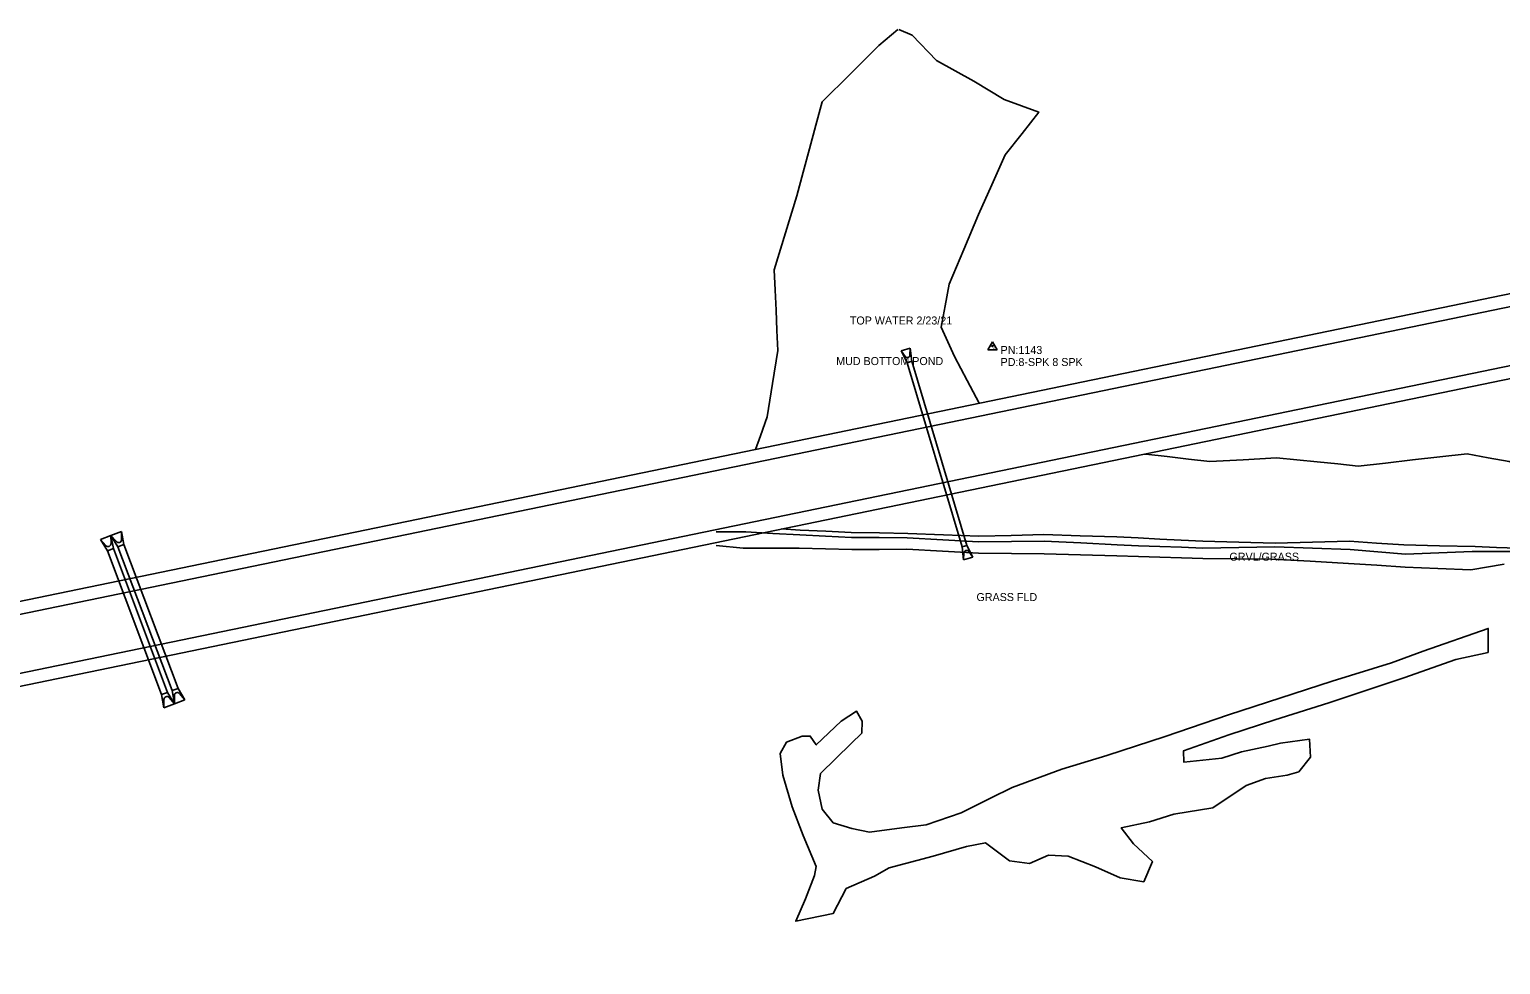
# Model space of a CAD drawing. Extents: x 978516 to 993312, y 1836504 to 1846212.
# Drawn here: x 988899 to 989819, y 1838456 to 1839040 of the extents above; entities that cross this region are included whole.
import ezdxf

# ---------------------------------------------------------------- set-up
doc = ezdxf.new("R2010")
doc.units = 0
for name, color, linetype in [('R_Drainage', 7, 'Continuous'), ('R_Proposed Road', 7, 'Continuous'), ('S_LEVEE', 7, 'Continuous'), ('S_OBSCURES', 7, 'Continuous'), ('S_SECONDARY_CTL', 7, 'Continuous'), ('S_SECONDARY_CTL_ANNOT', 7, 'Continuous'), ('S_STREAM', 7, 'Continuous'), ('S_SURVEY_TEXT_ANNOT', 7, 'Continuous')]:
    doc.layers.add(name, color=color, linetype=linetype)

msp = doc.modelspace()

# ---------------------------------------------------------------- linework, layer by layer
at = {"layer": 'R_Drainage'}
for p, q in [((989443.97, 1838839.03), (989449.72, 1838840.75)), ((989447.75, 1838831.65), (989443.97, 1838839.03)), ((989446.53, 1838835.48), (989443.97, 1838839.03)), ((989449.54, 1838836.39), (989449.72, 1838840.75)), ((989449.72, 1838840.75), (989450.62, 1838832.51)), ((989450.62, 1838832.51), (989447.75, 1838831.65)), ((989447.75, 1838831.65), (989450.62, 1838832.51)), ((989447.75, 1838831.65), (989482.16, 1838716.69)), ((989450.62, 1838832.51), (989485.03, 1838717.55)), ((988943.81, 1838721.26), (988950.36, 1838723.73)), ((988948.1, 1838714.15), (988943.81, 1838721.26)), ((988947.17, 1838717.39), (988943.81, 1838721.26)), ((988950.36, 1838723.73), (988956.91, 1838726.2)), ((988951.84, 1838715.56), (988950.36, 1838723.73)), ((988950.39, 1838718.6), (988950.36, 1838723.73)), ((988954.65, 1838716.62), (988950.36, 1838723.73)), ((988953.72, 1838719.86), (988950.36, 1838723.73)), ((988958.39, 1838718.03), (988956.91, 1838726.2)), ((988956.94, 1838721.08), (988956.91, 1838726.2)), ((988948.1, 1838714.15), (988951.84, 1838715.56)), ((988948.1, 1838714.15), (988981.98, 1838624.32)), ((988951.84, 1838715.56), (988985.72, 1838625.74)), ((988954.65, 1838716.62), (988958.39, 1838718.03)), ((988954.65, 1838716.62), (988988.53, 1838626.79)), ((988958.39, 1838718.03), (988992.27, 1838628.21)), ((989485.03, 1838717.55), (989482.16, 1838716.69)), ((989482.16, 1838716.69), (989485.03, 1838717.55)), ((989482.16, 1838716.69), (989483.06, 1838708.45)), ((989483.24, 1838712.82), (989483.06, 1838708.45)), ((989483.06, 1838708.45), (989488.81, 1838710.18)), ((989488.81, 1838710.18), (989485.03, 1838717.55)), ((989486.26, 1838713.72), (989488.81, 1838710.18)), ((988988.53, 1838626.79), (988992.27, 1838628.21)), ((988988.53, 1838626.79), (988990.01, 1838618.62)), ((988992.27, 1838628.21), (988996.56, 1838621.09)), ((988981.98, 1838624.32), (988985.72, 1838625.74)), ((988981.98, 1838624.32), (988983.46, 1838616.15)), ((988983.42, 1838621.28), (988983.46, 1838616.15)), ((988983.46, 1838616.15), (988990.01, 1838618.62)), ((988985.72, 1838625.74), (988990.01, 1838618.62)), ((988986.64, 1838622.49), (988990.01, 1838618.62)), ((988989.97, 1838623.75), (988990.01, 1838618.62)), ((988990.01, 1838618.62), (988996.56, 1838621.09)), ((988993.19, 1838624.96), (988996.56, 1838621.09))]:
    msp.add_line(p, q, dxfattribs=at)
for centre, radius, start, end in [((989447.88, 1838836.45), 1.67, 215.707, 357.62176), ((988948.56, 1838718.6), 1.83, 220.98304, 0.34588), ((988955.11, 1838721.07), 1.83, 220.98304, 0.34588), ((989484.91, 1838712.75), 1.67, 35.707, 177.62176), ((988985.26, 1838621.29), 1.83, 40.98287, 180.34572), ((988991.81, 1838623.76), 1.83, 40.98287, 180.34572)]:
    msp.add_arc(centre, radius, start, end, dxfattribs=at)
at = {"layer": 'R_Proposed Road'}
for p, q in [((984567.22, 1837789.49), (990028.56, 1838916.94)), ((984568.84, 1837781.66), (990030.18, 1838909.11)), ((984576.11, 1837746.4), (990037.46, 1838873.85)), ((984577.73, 1837738.57), (990039.08, 1838866.02))]:
    msp.add_line(p, q, dxfattribs=at)
at = {"layer": 'S_LEVEE'}
for points in [[(989835.31, 1838713.74), (989818.05, 1838713.72), (989800.79, 1838713.71), (989779.96, 1838712.85), (989759.14, 1838711.99), (989741.86, 1838713.46), (989724.58, 1838714.94), (989701.04, 1838715.74), (989677.5, 1838716.54), (989655.02, 1838716.17), (989632.54, 1838715.8), (989619.14, 1838716.31), (989605.74, 1838716.82), (989592.34, 1838717.33), (989578.94, 1838717.84), (989556.21, 1838719.04), (989533.48, 1838720.24), (989512.91, 1838720.04), (989492.34, 1838719.84), (989470.03, 1838721.09), (989447.71, 1838722.34), (989430.32, 1838722.36), (989412.93, 1838722.39), (989396.8, 1838723.21), (989380.67, 1838724.02), (989363.83, 1838725.02), (989346.99, 1838726.02), (989328.56, 1838726.05)], [(989820.81, 1838705.83), (989799.89, 1838702.22), (989779.39, 1838703.09), (989758.89, 1838703.96), (989741.25, 1838705.12), (989723.61, 1838706.28), (989699.51, 1838707.6), (989675.41, 1838708.91), (989653.99, 1838709.14), (989632.58, 1838709.36), (989619.14, 1838709.76), (989605.69, 1838710.17), (989592.24, 1838710.57), (989578.79, 1838710.98), (989556.13, 1838711.64), (989533.46, 1838712.3), (989512.92, 1838712.51), (989492.38, 1838712.72), (989469.95, 1838713.95), (989447.52, 1838715.18), (989430.39, 1838715.04), (989413.26, 1838714.91), (989396.74, 1838715.37), (989380.23, 1838715.83), (989362.73, 1838715.82), (989345.24, 1838715.82), (989328.47, 1838717.53)]]:
    msp.add_lwpolyline(points, dxfattribs=at)
at = {"layer": 'S_OBSCURES'}
msp.add_lwpolyline([(989409.67, 1838503.23), (989427.45, 1838510.89), (989436.46, 1838516.22), (989463.96, 1838523.49), (989484.83, 1838529.38), (989496.79, 1838531.68), (989511.69, 1838520.46), (989524.29, 1838518.8), (989536.15, 1838523.95), (989548.29, 1838523.4), (989565.49, 1838516.78), (989580.85, 1838509.88), (989595.56, 1838507.39), (989601.05, 1838520.09), (989589.15, 1838531.03), (989581.58, 1838541.17), (989599.15, 1838544.76), (989614.41, 1838549.55), (989638.69, 1838553.59), (989659.65, 1838567.49), (989671.7, 1838571.91), (989685.22, 1838574.02), (989692.48, 1838576.05), (989699.84, 1838585.34), (989699.1, 1838596.56), (989680.95, 1838593.94), (989673.27, 1838592.16), (989656.77, 1838588.63), (989644.32, 1838584.59), (989620.56, 1838582.22), (989620.35, 1838589.16), (989648.85, 1838599.28), (989677.45, 1838608.57), (989711.15, 1838619.15), (989735.59, 1838627.24), (989758.03, 1838634.86), (989790.56, 1838646.32), (989810.68, 1838650.68), (989810.83, 1838665.69), (989770.27, 1838651.52), (989750.31, 1838644.07), (989713.34, 1838632.67), (989648.6, 1838611.7), (989609.05, 1838598.08), (989572.45, 1838586.22), (989544.4, 1838577.85), (989513.39, 1838566.3), (989499.78, 1838559.68), (989481.57, 1838550.39), (989459.68, 1838543.03), (989444.5, 1838541.19), (989424.27, 1838538.43), (989413.14, 1838540.64), (989401.65, 1838544.14), (989394.75, 1838552.78), (989392.27, 1838564.65), (989393.74, 1838575.13), (989412.87, 1838593.81), (989419.4, 1838600.15), (989419.58, 1838607.69), (989416.18, 1838613.95), (989406.59, 1838607.74), (989390.98, 1838592.93), (989387.28, 1838598.4), (989382.29, 1838598.4), (989372.47, 1838594.7), (989368.45, 1838587.46), (989370.06, 1838574.1), (989376.01, 1838554.28), (989382.91, 1838536.34), (989391, 1838516.93), (989389.9, 1838511.41), (989384.2, 1838496.7), (989378.19, 1838482.71), (989401.66, 1838487.61)], close=True, dxfattribs=at)
at = {"layer": 'S_SECONDARY_CTL'}
for p, q in [((989501.17, 1838844.67), (989498.16, 1838839.72)), ((989498.16, 1838839.72), (989504.11, 1838839.72)), ((989501.17, 1838844.67), (989504.11, 1838839.72))]:
    msp.add_line(p, q, dxfattribs=at)
for radius in [0.311, 0.183, 0.103]:
    msp.add_circle((989501.17, 1838842.06), radius, dxfattribs=at)
at = {"layer": 'S_STREAM'}
for points in [[(989353.06, 1838777.49), (989356.12, 1838786), (989360.4, 1838797.9), (989363.72, 1838818.54), (989367.05, 1838839.18), (989366.46, 1838851.77), (989365.87, 1838864.36), (989365.28, 1838876.95), (989364.69, 1838889.54), (989371.79, 1838912.74), (989378.9, 1838935.94), (989382.87, 1838950.6), (989386.84, 1838965.26), (989390.81, 1838979.92), (989394.78, 1838994.58), (989412.43, 1839012.13), (989430.09, 1839029.68), (989441.96, 1839039.79)], [(989492.75, 1838806.33), (989485.33, 1838820.47), (989477.42, 1838835.54), (989469.09, 1838853.72), (989471.55, 1838867.2), (989474.01, 1838880.68), (989483.22, 1838902.41), (989492.42, 1838924.14), (989500.77, 1838942.82), (989509.11, 1838961.5), (989519.57, 1838974.85), (989530.03, 1838988.2), (989508.45, 1838996.01), (989489.35, 1839007.45), (989477.72, 1839013.87), (989466.1, 1839020.3), (989451.01, 1839036.24), (989442.58, 1839039.68)], [(989865.17, 1838754.41), (989849.49, 1838761.46), (989836.66, 1838765.69), (989823.83, 1838769.92), (989810.72, 1838772.28), (989797.61, 1838774.64), (989780.6, 1838772.75), (989763.59, 1838770.87), (989746.59, 1838768.98), (989729.58, 1838767.09), (989716.8, 1838768.36), (989704.03, 1838769.64), (989691.26, 1838770.91), (989678.49, 1838772.18), (989657.65, 1838771.05), (989636.81, 1838769.92), (989623.52, 1838771.44), (989610.23, 1838772.97), (989596.94, 1838774.49), (989596.16, 1838774.58)], [(989829.24, 1838715.71), (989815.92, 1838716.28), (989802.6, 1838716.85), (989780.31, 1838717.33), (989758.01, 1838717.81), (989741.12, 1838719), (989724.22, 1838720.19), (989700.98, 1838719.58), (989677.73, 1838718.97), (989655.08, 1838719.57), (989632.42, 1838720.18), (989619.01, 1838720.83), (989605.59, 1838721.49), (989592.18, 1838722.15), (989578.76, 1838722.81), (989555.97, 1838723.57), (989533.17, 1838724.33), (989512.87, 1838723.76), (989492.57, 1838723.19), (989470.43, 1838724.07), (989448.29, 1838724.95), (989430.58, 1838725.31), (989412.87, 1838725.67), (989396.92, 1838726.39), (989380.97, 1838727.12), (989369.37, 1838727.76)]]:
    msp.add_lwpolyline(points, dxfattribs=at)

# ---------------------------------------------------------------- texts
at = {"layer": 'S_SECONDARY_CTL'}
msp.add_text('TV', height=1.5, dxfattribs=at).set_placement((989499.96, 1838840.05))
at = {"layer": 'S_SECONDARY_CTL_ANNOT'}
for s, p in [('PN:1143', (989506.17, 1838837.06)), ('PD:8-SPK 8 SPK', (989506.17, 1838829.56))]:
    msp.add_text(s, height=5, dxfattribs=at).set_placement(p)
at = {"layer": 'S_SURVEY_TEXT_ANNOT'}
for s, p in [('TOP WATER 2/23/21', (989412, 1838855.49)), ('MUD BOTTOM POND', (989403.44, 1838830.15)), ('GRVL/GRASS', (989649.15, 1838707.95)), ('GRASS FLD', (989491.1, 1838682.75))]:
    msp.add_text(s, height=5, dxfattribs=at).set_placement(p)

doc.saveas('drawing.dxf')
